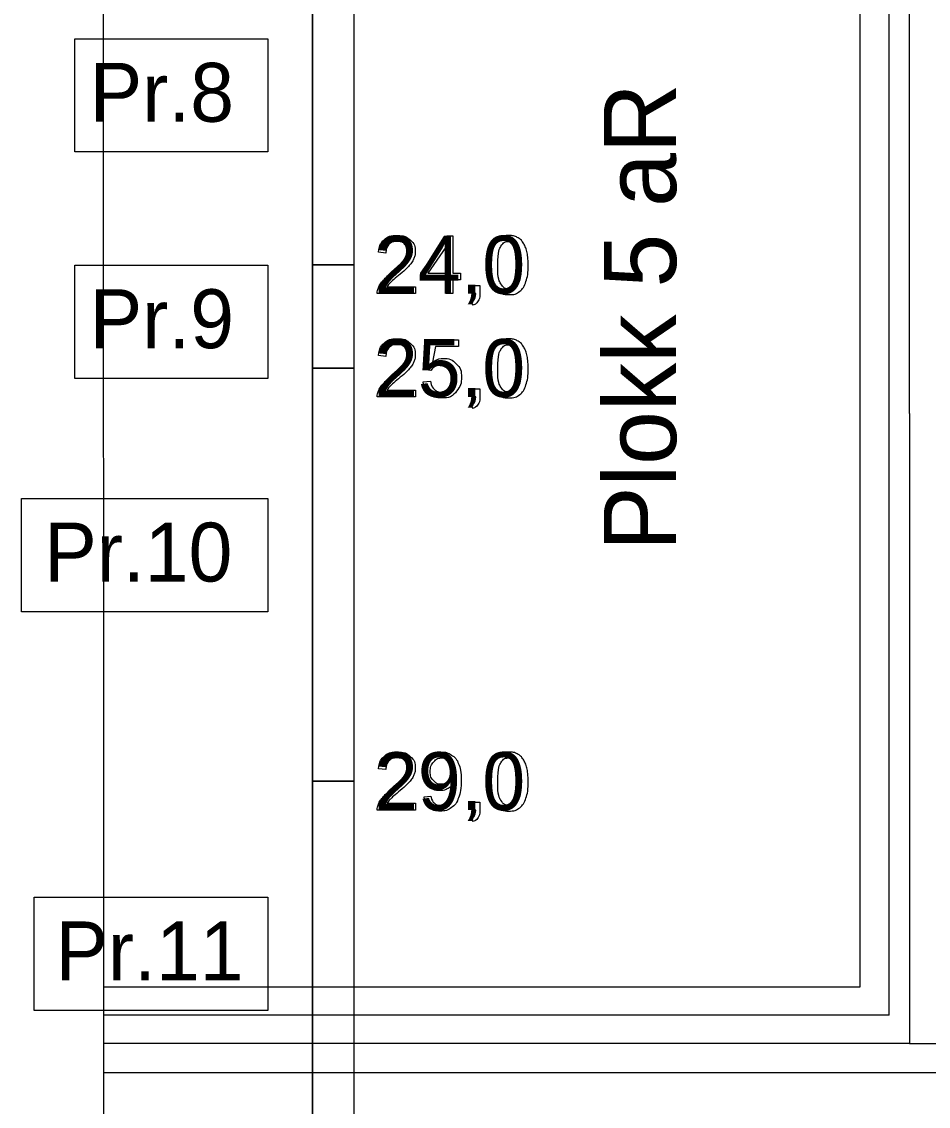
# Model space of a CAD drawing. Extents: x 700746 to 706058, y 6570320 to 6580460.
# Drawn here: x 704138.3 to 704226.1, y 6574863.6 to 6574968.6 of the extents above; entities that cross this region are included whole.
import ezdxf

# ---------------------------------------------------------------- set-up
doc = ezdxf.new("R2010")
doc.units = 0
for name, color, linetype in [('GEOLPUNKT', 7, 'Continuous'), ('GEOLPUNKT_proovid', 7, 'Continuous'), ('illumineerimisjooned', 7, 'Continuous'), ('PIIR', 7, 'Continuous'), ('Plokid', 7, 'Continuous'), ('Täide', 7, 'Continuous')]:
    doc.layers.add(name, color=color, linetype=linetype)

msp = doc.modelspace()

# ---------------------------------------------------------------- linework, layer by layer
at = {"layer": 'GEOLPUNKT'}
msp.add_line((704166.43, 6575165.2), (704166.43, 6574715.03), dxfattribs=at)
at = {"layer": 'GEOLPUNKT_proovid'}
for points in [[(704166.43, 6574975.03), (704170.43, 6574975.03), (704170.43, 6574945.03), (704166.43, 6574945.03)], [(704143.41, 6574966.91), (704162.12, 6574966.91), (704162.12, 6574955.95), (704143.41, 6574955.95)], [(704143.41, 6574944.99), (704162.12, 6574944.99), (704162.12, 6574934.03), (704143.41, 6574934.03)], [(704166.43, 6574945.03), (704170.43, 6574945.03), (704170.43, 6574935.03), (704166.43, 6574935.03)], [(704166.43, 6574935.03), (704170.43, 6574935.03), (704170.43, 6574895.03), (704166.43, 6574895.03)], [(704138.27, 6574922.4), (704162.12, 6574922.4), (704162.12, 6574911.44), (704138.27, 6574911.44)], [(704166.43, 6574895.03), (704170.43, 6574895.03), (704170.43, 6574855.03), (704166.43, 6574855.03)], [(704139.47, 6574883.79), (704162.12, 6574883.79), (704162.12, 6574872.83), (704139.47, 6574872.83)]]:
    msp.add_lwpolyline(points, close=True, dxfattribs=at)
for points in [[(704179.35, 6574942.23), (704179.35, 6574943.57), (704176.92, 6574943.57), (704176.92, 6574944.2), (704179.47, 6574947.83), (704180.04, 6574947.83), (704180.04, 6574944.2), (704180.79, 6574944.2), (704180.79, 6574943.57), (704180.04, 6574943.57), (704180.04, 6574942.23), (704179.35, 6574942.23)], [(704173.54, 6574946.16), (704172.84, 6574946.23)], [(704179.35, 6574944.2), (704179.35, 6574946.73), (704177.6, 6574944.2), (704179.35, 6574944.2)], [(704176.41, 6574942.89), (704176.41, 6574942.23), (704172.71, 6574942.23)], [(704173.66, 6574942.89), (704176.41, 6574942.89)], [(704181.87, 6574942.23), (704181.87, 6574943.01), (704182.65, 6574943.01), (704182.65, 6574942.23)], [(704182.26, 6574942.23), (704181.87, 6574942.23)], [(704182.01, 6574941.12), (704181.82, 6574941.41)], [(704177.91, 6574934.79), (704177.27, 6574934.88), (704177.81, 6574937.76), (704180.59, 6574937.76), (704180.59, 6574937.1), (704178.36, 6574937.1), (704178.06, 6574935.6)], [(704173.54, 6574936.16), (704172.84, 6574936.23)], [(704177.15, 6574933.7), (704177.87, 6574933.76)], [(704176.41, 6574932.89), (704176.41, 6574932.23), (704172.71, 6574932.23)], [(704173.66, 6574932.89), (704176.41, 6574932.89)], [(704181.87, 6574932.23), (704181.87, 6574933.01), (704182.65, 6574933.01), (704182.65, 6574932.23)], [(704182.01, 6574931.12), (704181.82, 6574931.41)], [(704182.26, 6574932.23), (704181.87, 6574932.23)], [(704173.54, 6574896.16), (704172.84, 6574896.23)], [(704177.25, 6574893.53), (704177.91, 6574893.59)], [(704176.41, 6574892.89), (704176.41, 6574892.23), (704172.71, 6574892.23)], [(704173.66, 6574892.89), (704176.41, 6574892.89)], [(704181.87, 6574892.23), (704181.87, 6574893.01), (704182.65, 6574893.01), (704182.65, 6574892.23)], [(704182.01, 6574891.12), (704181.82, 6574891.41)], [(704182.26, 6574892.23), (704181.87, 6574892.23)]]:
    msp.add_lwpolyline(points, dxfattribs=at)
for points in [[(704172.71, 6574942.23), (704172.7, 6574942.48), (704172.79, 6574942.71), (704172.93, 6574943.09), (704173.24, 6574943.45), (704173.55, 6574943.82), (704174.14, 6574944.3), (704175.05, 6574945.05), (704175.37, 6574945.49), (704175.69, 6574945.92), (704175.69, 6574946.31), (704175.69, 6574946.72), (704175.4, 6574947), (704175.11, 6574947.28), (704174.64, 6574947.28), (704174.14, 6574947.28), (704173.84, 6574946.98), (704173.55, 6574946.69), (704173.54, 6574946.16)], [(704172.84, 6574946.23), (704172.91, 6574947.02), (704173.38, 6574947.44), (704173.85, 6574947.85), (704174.65, 6574947.85), (704175.46, 6574947.85), (704175.93, 6574947.4), (704176.4, 6574946.96), (704176.4, 6574946.3), (704176.4, 6574945.96), (704176.26, 6574945.64), (704176.12, 6574945.31), (704175.81, 6574944.95), (704175.49, 6574944.59), (704174.75, 6574943.97), (704174.13, 6574943.45), (704173.95, 6574943.26), (704173.78, 6574943.08), (704173.66, 6574942.89)], [(704183.67, 6574944.99), (704183.67, 6574945.98), (704183.87, 6574946.59), (704184.08, 6574947.2), (704184.48, 6574947.52), (704184.88, 6574947.85), (704185.49, 6574947.85), (704185.94, 6574947.85), (704186.28, 6574947.67), (704186.62, 6574947.49), (704186.85, 6574947.15), (704187.07, 6574946.8), (704187.19, 6574946.31), (704187.32, 6574945.82), (704187.32, 6574944.99), (704187.32, 6574944.01), (704187.12, 6574943.4), (704186.91, 6574942.79), (704186.51, 6574942.46), (704186.11, 6574942.14), (704185.49, 6574942.14), (704184.68, 6574942.14), (704184.22, 6574942.71), (704183.67, 6574943.41), (704183.67, 6574944.99)], [(704184.38, 6574944.99), (704184.38, 6574943.61), (704184.7, 6574943.15), (704185.02, 6574942.7), (704185.49, 6574942.7), (704185.97, 6574942.7), (704186.29, 6574943.16), (704186.61, 6574943.61), (704186.61, 6574944.99), (704186.61, 6574946.37), (704186.29, 6574946.83), (704185.97, 6574947.28), (704185.49, 6574947.28), (704185.01, 6574947.28), (704184.73, 6574946.88), (704184.38, 6574946.37), (704184.38, 6574944.99)], [(704181.82, 6574941.41), (704182.04, 6574941.51), (704182.14, 6574941.7), (704182.24, 6574941.88), (704182.26, 6574942.23)], [(704182.65, 6574942.23), (704182.65, 6574941.8), (704182.5, 6574941.53), (704182.34, 6574941.26), (704182.01, 6574941.12)], [(704172.84, 6574936.23), (704172.91, 6574937.02), (704173.38, 6574937.44), (704173.85, 6574937.85), (704174.65, 6574937.85), (704175.46, 6574937.85), (704175.93, 6574937.4), (704176.4, 6574936.96), (704176.4, 6574936.3), (704176.4, 6574935.96), (704176.26, 6574935.64), (704176.12, 6574935.31), (704175.81, 6574934.95), (704175.49, 6574934.59), (704174.75, 6574933.97), (704174.13, 6574933.45), (704173.95, 6574933.26), (704173.78, 6574933.08), (704173.66, 6574932.89)], [(704183.67, 6574934.99), (704183.67, 6574935.98), (704183.87, 6574936.59), (704184.08, 6574937.2), (704184.48, 6574937.52), (704184.88, 6574937.85), (704185.49, 6574937.85), (704185.94, 6574937.85), (704186.28, 6574937.67), (704186.62, 6574937.49), (704186.85, 6574937.15), (704187.07, 6574936.8), (704187.19, 6574936.31), (704187.32, 6574935.82), (704187.32, 6574934.99), (704187.32, 6574934.01), (704187.12, 6574933.4), (704186.91, 6574932.79), (704186.51, 6574932.46), (704186.11, 6574932.14), (704185.49, 6574932.14), (704184.68, 6574932.14), (704184.22, 6574932.71), (704183.67, 6574933.41), (704183.67, 6574934.99)], [(704172.71, 6574932.23), (704172.7, 6574932.48), (704172.79, 6574932.71), (704172.93, 6574933.09), (704173.24, 6574933.45), (704173.55, 6574933.82), (704174.14, 6574934.3), (704175.05, 6574935.05), (704175.37, 6574935.49), (704175.69, 6574935.92), (704175.69, 6574936.31), (704175.69, 6574936.72), (704175.4, 6574937), (704175.11, 6574937.28), (704174.64, 6574937.28), (704174.14, 6574937.28), (704173.84, 6574936.98), (704173.55, 6574936.69), (704173.54, 6574936.16)], [(704184.38, 6574934.99), (704184.38, 6574933.61), (704184.7, 6574933.15), (704185.02, 6574932.7), (704185.49, 6574932.7), (704185.97, 6574932.7), (704186.29, 6574933.16), (704186.61, 6574933.61), (704186.61, 6574934.99), (704186.61, 6574936.37), (704186.29, 6574936.83), (704185.97, 6574937.28), (704185.49, 6574937.28), (704185.01, 6574937.28), (704184.73, 6574936.88), (704184.38, 6574936.37), (704184.38, 6574934.99)], [(704178.06, 6574935.6), (704178.56, 6574935.95), (704179.12, 6574935.95), (704179.85, 6574935.95), (704180.36, 6574935.44), (704180.86, 6574934.93), (704180.86, 6574934.13), (704180.86, 6574933.37), (704180.42, 6574932.82), (704179.88, 6574932.14), (704178.95, 6574932.14), (704178.18, 6574932.14), (704177.7, 6574932.56), (704177.21, 6574932.99), (704177.15, 6574933.7)], [(704177.87, 6574933.76), (704177.95, 6574933.23), (704178.24, 6574932.96), (704178.53, 6574932.7), (704178.94, 6574932.7), (704179.44, 6574932.7), (704179.79, 6574933.07), (704180.13, 6574933.45), (704180.13, 6574934.07), (704180.13, 6574934.66), (704179.8, 6574935), (704179.47, 6574935.34), (704178.93, 6574935.34), (704178.6, 6574935.34), (704178.33, 6574935.19), (704178.07, 6574935.04), (704177.91, 6574934.79)], [(704181.82, 6574931.41), (704182.04, 6574931.51), (704182.14, 6574931.7), (704182.24, 6574931.88), (704182.26, 6574932.23)], [(704182.65, 6574932.23), (704182.65, 6574931.8), (704182.5, 6574931.53), (704182.34, 6574931.26), (704182.01, 6574931.12)], [(704172.84, 6574896.23), (704172.91, 6574897.02), (704173.38, 6574897.44), (704173.85, 6574897.85), (704174.65, 6574897.85), (704175.46, 6574897.85), (704175.93, 6574897.4), (704176.4, 6574896.96), (704176.4, 6574896.3), (704176.4, 6574895.96), (704176.26, 6574895.64), (704176.12, 6574895.31), (704175.81, 6574894.95), (704175.49, 6574894.59), (704174.75, 6574893.97), (704174.13, 6574893.45), (704173.95, 6574893.26), (704173.78, 6574893.08), (704173.66, 6574892.89)], [(704177.91, 6574893.59), (704177.99, 6574893.12), (704178.23, 6574892.91), (704178.47, 6574892.7), (704178.84, 6574892.7), (704179.15, 6574892.7), (704179.39, 6574892.84), (704179.63, 6574892.99), (704179.78, 6574893.23), (704179.94, 6574893.47), (704180.04, 6574893.89), (704180.14, 6574894.3), (704180.14, 6574894.73), (704180.14, 6574894.77), (704180.14, 6574894.87), (704179.93, 6574894.54), (704179.58, 6574894.33), (704179.22, 6574894.13), (704178.8, 6574894.13), (704178.11, 6574894.13), (704177.63, 6574894.63), (704177.15, 6574895.14), (704177.15, 6574895.96), (704177.15, 6574896.81), (704177.65, 6574897.33), (704178.15, 6574897.85), (704178.91, 6574897.85), (704179.45, 6574897.85), (704179.9, 6574897.56), (704180.36, 6574897.26), (704180.59, 6574896.72), (704180.83, 6574896.17), (704180.83, 6574895.14), (704180.83, 6574894.07), (704180.59, 6574893.43), (704180.36, 6574892.8), (704179.9, 6574892.47), (704179.44, 6574892.14), (704178.82, 6574892.14), (704178.16, 6574892.14), (704177.75, 6574892.5), (704177.33, 6574892.87), (704177.25, 6574893.53)], [(704183.67, 6574894.99), (704183.67, 6574895.98), (704183.87, 6574896.59), (704184.08, 6574897.2), (704184.48, 6574897.52), (704184.88, 6574897.85), (704185.49, 6574897.85), (704185.94, 6574897.85), (704186.28, 6574897.67), (704186.62, 6574897.49), (704186.85, 6574897.15), (704187.07, 6574896.8), (704187.19, 6574896.31), (704187.32, 6574895.82), (704187.32, 6574894.99), (704187.32, 6574894.01), (704187.12, 6574893.4), (704186.91, 6574892.79), (704186.51, 6574892.46), (704186.11, 6574892.14), (704185.49, 6574892.14), (704184.68, 6574892.14), (704184.22, 6574892.71), (704183.67, 6574893.41), (704183.67, 6574894.99)], [(704172.71, 6574892.23), (704172.7, 6574892.48), (704172.79, 6574892.71), (704172.93, 6574893.09), (704173.24, 6574893.45), (704173.55, 6574893.82), (704174.14, 6574894.3), (704175.05, 6574895.05), (704175.37, 6574895.49), (704175.69, 6574895.92), (704175.69, 6574896.31), (704175.69, 6574896.72), (704175.4, 6574897), (704175.11, 6574897.28), (704174.64, 6574897.28), (704174.14, 6574897.28), (704173.84, 6574896.98), (704173.55, 6574896.69), (704173.54, 6574896.16)], [(704180.06, 6574896), (704180.06, 6574896.59), (704179.75, 6574896.93), (704179.43, 6574897.28), (704178.99, 6574897.28), (704178.53, 6574897.28), (704178.19, 6574896.91), (704177.85, 6574896.53), (704177.85, 6574895.94), (704177.85, 6574895.4), (704178.18, 6574895.07), (704178.5, 6574894.73), (704178.97, 6574894.73), (704179.45, 6574894.73), (704179.75, 6574895.07), (704180.06, 6574895.4), (704180.06, 6574896)], [(704184.38, 6574894.99), (704184.38, 6574893.61), (704184.7, 6574893.15), (704185.02, 6574892.7), (704185.49, 6574892.7), (704185.97, 6574892.7), (704186.29, 6574893.16), (704186.61, 6574893.61), (704186.61, 6574894.99), (704186.61, 6574896.37), (704186.29, 6574896.83), (704185.97, 6574897.28), (704185.49, 6574897.28), (704185.01, 6574897.28), (704184.73, 6574896.88), (704184.38, 6574896.37), (704184.38, 6574894.99)], [(704181.82, 6574891.41), (704182.04, 6574891.51), (704182.14, 6574891.7), (704182.24, 6574891.88), (704182.26, 6574892.23)], [(704182.65, 6574892.23), (704182.65, 6574891.8), (704182.5, 6574891.53), (704182.34, 6574891.26), (704182.01, 6574891.12)]]:
    msp.add_open_spline(points, degree=3, dxfattribs=at)
at = {"layer": 'illumineerimisjooned'}
for points in [[(704222.28, 6574872.38), (704222.28, 6574895.61), (704222.28, 6575158.92)], [(704222.28, 6574872.38), (704146.26, 6574872.38), (704146.26, 6574872.38), (704146.26, 6574872.38)]]:
    msp.add_lwpolyline(points, dxfattribs=at)
at = {"layer": 'PIIR'}
for p, q in [((704224.28, 6574930.63), (704224.28, 6575151.35)), ((704224.28, 6574930.63), (704224.28, 6574895.63)), ((704224.28, 6574895.63), (704224.28, 6574869.63))]:
    msp.add_line(p, q, dxfattribs=at)
for points in [[(704224.28, 6574869.63), (704397.9, 6574869.63), (704397.9, 6574907.41)], [(704224.28, 6574869.63), (704146.26, 6574869.63)], [(704224.28, 6574869.63), (704397.9, 6574869.63)]]:
    msp.add_lwpolyline(points, dxfattribs=at)
at = {"layer": 'Plokid'}
msp.add_line((704146.26, 6574866.83), (705645.04, 6574866.83), dxfattribs=at)
for points in [[(704219.48, 6574898.17), (704219.48, 6575160.72)], [(704146.26, 6574875.13), (704219.48, 6574875.13), (704219.48, 6574898.17)]]:
    msp.add_lwpolyline(points, dxfattribs=at)
at = {"layer": 'Täide'}
msp.add_lwpolyline([(704163.84, 6575165.06), (704151.31, 6575143.25), (704146.1, 6575127.61), (704146.26, 6574725.11)], dxfattribs=at)

# ---------------------------------------------------------------- texts
at = {"layer": 'GEOLPUNKT_proovid'}
for s, height, p in [('Pr.8', 5.7, (704144.86, 6574958.87)), ('24,0', 5.6, (704172.47, 6574942.23)), ('Pr.9', 5.7, (704144.86, 6574936.95)), ('25,0', 5.6, (704172.47, 6574932.23)), ('Pr.10', 5.7, (704140.46, 6574914.36)), ('29,0', 5.6, (704172.47, 6574892.23)), ('Pr.11', 5.7, (704141.54, 6574875.75))]:
    msp.add_text(s, height=height, dxfattribs=at).set_placement(p)
at = {"layer": 'Plokid'}
msp.add_text('Plokk 5 aR', height=7, rotation=90, dxfattribs=at).set_placement((704201.66, 6574917.33))

doc.saveas('drawing.dxf')
